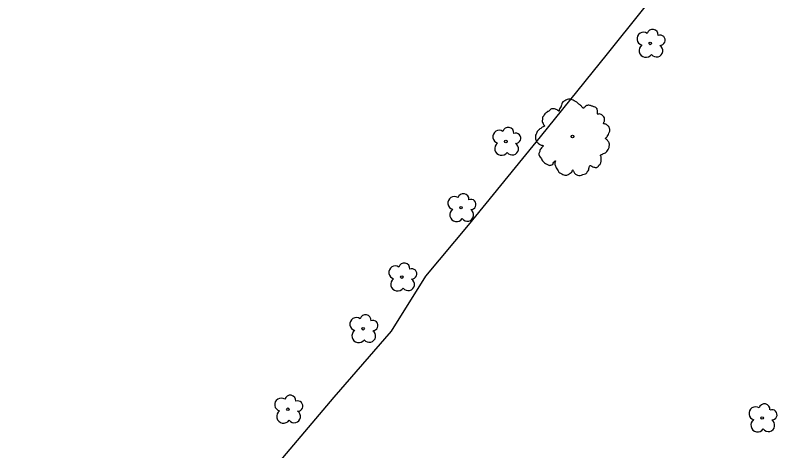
# Model space of a CAD drawing. Extents: x 2076109 to 2080761, y 592812 to 596750.
# Drawn here: x 2076804.3 to 2076953.8, y 595604.1 to 595688.3 of the extents above; entities that cross this region are included whole.
import ezdxf

# ---------------------------------------------------------------- set-up
doc = ezdxf.new("R2010")
doc.units = 0
doc.layers.add('RD_EX_H2O', color=7, linetype='Continuous')
doc.layers.add('RD_EX_VEG', color=7, linetype='Continuous')

msp = doc.modelspace()

# ---------------------------------------------------------------- linework, layer by layer
at = {"layer": 'RD_EX_H2O'}
msp.add_lwpolyline([(2076953.18, 595787.61), (2076953.11, 595768.11), (2076952.56, 595756.13), (2076952.64, 595748.41), (2076952.76, 595745.08), (2076953.8, 595742.99), (2076953.36, 595730.22), (2076953.03, 595725.71), (2076951.39, 595721.38), (2076949.37, 595718.3), (2076942.5, 595711.04), (2076932.67, 595698.19), (2076918.85, 595680.89), (2076905.91, 595664.86), (2076891.97, 595647.71), (2076883.67, 595637.84), (2076877.03, 595627.21), (2076865.95, 595614.44), (2076853.87, 595600.18), (2076844.92, 595587.87), (2076832.87, 595574.13), (2076822.92, 595563.08), (2076804.28, 595545.77)], dxfattribs=at)
msp.add_lwpolyline([(2076953.18, 595787.61), (2076953.11, 595768.11), (2076952.56, 595756.13), (2076952.64, 595748.41), (2076952.76, 595745.08), (2076953.8, 595742.99), (2076953.36, 595730.22), (2076953.03, 595725.71), (2076951.39, 595721.38), (2076949.37, 595718.3), (2076942.5, 595711.04), (2076932.67, 595698.19), (2076918.85, 595680.89), (2076905.91, 595664.86), (2076891.97, 595647.71), (2076883.67, 595637.84), (2076877.03, 595627.21), (2076865.95, 595614.44), (2076853.87, 595600.18), (2076844.92, 595587.87), (2076832.87, 595574.13), (2076822.92, 595563.08), (2076804.28, 595545.77)], dxfattribs=at)
at = {"layer": 'RD_EX_VEG'}
for centre, radius in [((2076927.21, 595682.92), 0.25), ((2076927.21, 595682.92), 0.25), ((2076912.16, 595664.9), 0.25), ((2076912.16, 595664.9), 0.25), ((2076912.14, 595664.89), 0.0001), ((2076912.14, 595664.89), 0.0001), ((2076899.26, 595663.94), 0.25), ((2076899.26, 595663.94), 0.25), ((2076890.57, 595651.12), 0.25), ((2076890.57, 595651.12), 0.25), ((2076879.12, 595637.68), 0.25), ((2076879.12, 595637.68), 0.25), ((2076871.6, 595627.68), 0.25), ((2076871.6, 595627.68), 0.25), ((2076857.05, 595612.09), 0.25), ((2076857.05, 595612.09), 0.25), ((2076948.87, 595610.4), 0.25), ((2076948.87, 595610.4), 0.25)]:
    msp.add_circle(centre, radius, dxfattribs=at)
for centre, radius, start, end in [((2076927.66, 595684.57), 1.08, 354.6037, 164.3834), ((2076927.66, 595684.57), 1.08, 354.6037, 164.3834), ((2076925.91, 595683.82), 1.26, 56.0792, 254.3614), ((2076925.91, 595683.82), 1.26, 56.0792, 254.3614), ((2076929.11, 595683.54), 0.995, 268.39, 111.6741), ((2076929.11, 595683.54), 0.995, 268.39, 111.6741), ((2076926.36, 595681.55), 1.32, 126.51, 325.3863), ((2076926.36, 595681.55), 1.32, 126.51, 325.3863), ((2076928.43, 595681.52), 1.22, 216.1941, 57.732), ((2076928.43, 595681.52), 1.22, 216.1941, 57.732), ((2076897.97, 595664.84), 1.26, 56.0792, 254.3614), ((2076897.97, 595664.84), 1.26, 56.0792, 254.3614), ((2076899.71, 595665.59), 1.08, 354.6037, 164.3834), ((2076899.71, 595665.59), 1.08, 354.6037, 164.3834), ((2076901.16, 595664.56), 0.995, 268.39, 111.6741), ((2076901.16, 595664.56), 0.995, 268.39, 111.6741), ((2076898.41, 595662.57), 1.32, 126.51, 325.3863), ((2076898.41, 595662.57), 1.32, 126.51, 325.3863), ((2076900.48, 595662.54), 1.22, 216.1941, 57.732), ((2076900.48, 595662.54), 1.22, 216.1941, 57.732), ((2076889.28, 595652.01), 1.26, 56.0792, 254.3614), ((2076889.28, 595652.01), 1.26, 56.0792, 254.3614), ((2076891.02, 595652.76), 1.08, 354.6037, 164.3834), ((2076891.02, 595652.76), 1.08, 354.6037, 164.3834), ((2076892.47, 595651.74), 0.995, 268.39, 111.6741), ((2076892.47, 595651.74), 0.995, 268.39, 111.6741), ((2076889.72, 595649.74), 1.32, 126.51, 325.3863), ((2076889.72, 595649.74), 1.32, 126.51, 325.3863), ((2076891.79, 595649.71), 1.22, 216.1941, 57.732), ((2076891.79, 595649.71), 1.22, 216.1941, 57.732), ((2076877.83, 595638.57), 1.26, 56.0792, 254.3614), ((2076877.83, 595638.57), 1.26, 56.0792, 254.3614), ((2076879.57, 595639.33), 1.08, 354.6037, 164.3834), ((2076879.57, 595639.33), 1.08, 354.6037, 164.3834), ((2076881.02, 595638.3), 0.995, 268.39, 111.6741), ((2076881.02, 595638.3), 0.995, 268.39, 111.6741), ((2076878.27, 595636.31), 1.32, 126.51, 325.3863), ((2076878.27, 595636.31), 1.32, 126.51, 325.3863), ((2076880.34, 595636.28), 1.22, 216.1941, 57.732), ((2076880.34, 595636.28), 1.22, 216.1941, 57.732), ((2076872.06, 595629.32), 1.08, 354.6037, 164.3834), ((2076872.06, 595629.32), 1.08, 354.6037, 164.3834), ((2076870.31, 595628.57), 1.26, 56.0792, 254.3614), ((2076870.31, 595628.57), 1.26, 56.0792, 254.3614), ((2076873.5, 595628.3), 0.995, 268.39, 111.6741), ((2076873.5, 595628.3), 0.995, 268.39, 111.6741), ((2076870.76, 595626.3), 1.32, 126.51, 325.3863), ((2076870.76, 595626.3), 1.32, 126.51, 325.3863), ((2076872.82, 595626.27), 1.22, 216.1941, 57.732), ((2076872.82, 595626.27), 1.22, 216.1941, 57.732), ((2076855.75, 595612.99), 1.26, 56.0792, 254.3614), ((2076855.75, 595612.99), 1.26, 56.0792, 254.3614), ((2076857.5, 595613.74), 1.08, 354.6037, 164.3834), ((2076857.5, 595613.74), 1.08, 354.6037, 164.3834), ((2076858.94, 595612.71), 0.995, 268.39, 111.6741), ((2076858.94, 595612.71), 0.995, 268.39, 111.6741), ((2076947.58, 595611.29), 1.26, 56.0792, 254.3614), ((2076947.58, 595611.29), 1.26, 56.0792, 254.3614), ((2076949.32, 595612.05), 1.08, 354.6037, 164.3834), ((2076949.32, 595612.05), 1.08, 354.6037, 164.3834), ((2076856.2, 595610.72), 1.32, 126.51, 325.3863), ((2076856.2, 595610.72), 1.32, 126.51, 325.3863), ((2076858.27, 595610.69), 1.22, 216.1941, 57.732), ((2076858.27, 595610.69), 1.22, 216.1941, 57.732), ((2076950.77, 595611.02), 0.995, 268.39, 111.6741), ((2076950.77, 595611.02), 0.995, 268.39, 111.6741), ((2076948.02, 595609.02), 1.32, 126.51, 325.3863), ((2076948.02, 595609.02), 1.32, 126.51, 325.3863), ((2076950.09, 595609), 1.22, 216.1941, 57.732), ((2076950.09, 595609), 1.22, 216.1941, 57.732)]:
    msp.add_arc(centre, radius, start, end, dxfattribs=at)
for points in [[(2076916.91, 595670.28), (2076916.69, 595670.49), (2076916.38, 595670.62), (2076916.13, 595670.71), (2076915.91, 595670.8), (2076915.67, 595670.87), (2076915.33, 595670.93), (2076915.03, 595670.92), (2076914.77, 595670.81), (2076914.59, 595670.67), (2076914.37, 595670.5), (2076914.26, 595670.36), (2076914.15, 595670.42), (2076914.05, 595670.54), (2076913.91, 595670.76), (2076913.72, 595670.92), (2076913.53, 595671.08), (2076913.24, 595671.29), (2076912.98, 595671.52), (2076912.74, 595671.66), (2076912.46, 595671.83), (2076912.09, 595671.98), (2076911.74, 595672.11), (2076911.35, 595672.11), (2076910.85, 595671.91), (2076910.53, 595671.73), (2076910.26, 595671.63), (2076910.08, 595671.19), (2076909.99, 595670.81), (2076909.87, 595670.65), (2076909.66, 595670.27), (2076909.59, 595670.04), (2076909.55, 595669.8), (2076909.48, 595669.83), (2076909.16, 595670.04), (2076908.87, 595670.16), (2076908.4, 595670.26), (2076908.08, 595670.23), (2076907.8, 595670.05), (2076907.55, 595669.8), (2076907.34, 595669.71), (2076907.11, 595669.55), (2076907.04, 595669.51), (2076906.79, 595669.3), (2076906.58, 595668.89), (2076906.37, 595668.61), (2076906.32, 595668.35), (2076906.32, 595668.12), (2076906.29, 595667.82), (2076906.45, 595667.39), (2076906.63, 595667.1), (2076906.77, 595666.96), (2076906.31, 595666.69), (2076906.05, 595666.45), (2076905.69, 595666.23), (2076905.65, 595666.17), (2076905.3, 595665.84), (2076905.2, 595665.5), (2076905.02, 595665.16), (2076905.01, 595664.88), (2076905.02, 595664.47), (2076905.12, 595664.09), (2076905.42, 595663.67), (2076905.74, 595663.43), (2076906.29, 595663.19), (2076906.53, 595663.09), (2076906.4, 595662.97), (2076906.18, 595662.67), (2076905.9, 595662.35), (2076905.81, 595662), (2076905.7, 595661.73), (2076905.66, 595661.44), (2076905.76, 595661.06), (2076906.01, 595660.74), (2076906.24, 595660.35), (2076906.53, 595660), (2076906.9, 595659.66), (2076907.45, 595659.39), (2076907.74, 595659.3), (2076907.93, 595659.37), (2076908.33, 595659.53), (2076908.44, 595659.73), (2076908.84, 595660.17), (2076908.81, 595659.98), (2076908.71, 595659.6), (2076908.9, 595659.04), (2076909.09, 595658.65), (2076909.36, 595658.23), (2076909.53, 595657.98), (2076909.95, 595657.73), (2076910.28, 595657.54), (2076910.65, 595657.39), (2076911.05, 595657.41), (2076911.36, 595657.51), (2076911.58, 595657.68), (2076911.88, 595657.92), (2076912.03, 595658.02)], [(2076916.91, 595670.28), (2076916.69, 595670.49), (2076916.38, 595670.62), (2076916.13, 595670.71), (2076915.91, 595670.8), (2076915.67, 595670.87), (2076915.33, 595670.93), (2076915.03, 595670.92), (2076914.77, 595670.81), (2076914.59, 595670.67), (2076914.37, 595670.5), (2076914.26, 595670.36), (2076914.15, 595670.42), (2076914.05, 595670.54), (2076913.91, 595670.76), (2076913.72, 595670.92), (2076913.53, 595671.08), (2076913.24, 595671.29), (2076912.98, 595671.52), (2076912.74, 595671.66), (2076912.46, 595671.83), (2076912.09, 595671.98), (2076911.74, 595672.11), (2076911.35, 595672.11), (2076910.85, 595671.91), (2076910.53, 595671.73), (2076910.26, 595671.63), (2076910.08, 595671.19), (2076909.99, 595670.81), (2076909.87, 595670.65), (2076909.66, 595670.27), (2076909.59, 595670.04), (2076909.55, 595669.8), (2076909.48, 595669.83), (2076909.16, 595670.04), (2076908.87, 595670.16), (2076908.4, 595670.26), (2076908.08, 595670.23), (2076907.8, 595670.05), (2076907.55, 595669.8), (2076907.34, 595669.71), (2076907.11, 595669.55), (2076907.04, 595669.51), (2076906.79, 595669.3), (2076906.58, 595668.89), (2076906.37, 595668.61), (2076906.32, 595668.35), (2076906.32, 595668.12), (2076906.29, 595667.82), (2076906.45, 595667.39), (2076906.63, 595667.1), (2076906.77, 595666.96), (2076906.31, 595666.69), (2076906.05, 595666.45), (2076905.69, 595666.23), (2076905.65, 595666.17), (2076905.3, 595665.84), (2076905.2, 595665.5), (2076905.02, 595665.16), (2076905.01, 595664.88), (2076905.02, 595664.47), (2076905.12, 595664.09), (2076905.42, 595663.67), (2076905.74, 595663.43), (2076906.29, 595663.19), (2076906.53, 595663.09), (2076906.4, 595662.97), (2076906.18, 595662.67), (2076905.9, 595662.35), (2076905.81, 595662), (2076905.7, 595661.73), (2076905.66, 595661.44), (2076905.76, 595661.06), (2076906.01, 595660.74), (2076906.24, 595660.35), (2076906.53, 595660), (2076906.9, 595659.66), (2076907.45, 595659.39), (2076907.74, 595659.3), (2076907.93, 595659.37), (2076908.33, 595659.53), (2076908.44, 595659.73), (2076908.84, 595660.17), (2076908.81, 595659.98), (2076908.71, 595659.6), (2076908.9, 595659.04), (2076909.09, 595658.65), (2076909.36, 595658.23), (2076909.53, 595657.98), (2076909.95, 595657.73), (2076910.28, 595657.54), (2076910.65, 595657.39), (2076911.05, 595657.41), (2076911.36, 595657.51), (2076911.58, 595657.68), (2076911.88, 595657.92), (2076912.03, 595658.02)], [(2076912.03, 595658.02), (2076912.09, 595658.2), (2076912.21, 595658.43), (2076912.25, 595658.36), (2076912.35, 595658.21), (2076912.48, 595657.93), (2076912.6, 595657.73), (2076912.87, 595657.54), (2076913.14, 595657.44), (2076913.66, 595657.36), (2076914.18, 595657.54), (2076914.65, 595657.67), (2076914.92, 595657.86), (2076915.02, 595658.07), (2076915.33, 595658.47), (2076915.34, 595658.78), (2076915.38, 595658.91), (2076915.56, 595659.28), (2076915.65, 595659.27), (2076915.89, 595659.13), (2076916.26, 595658.98), (2076916.55, 595658.9), (2076916.84, 595658.89), (2076917.04, 595659.01), (2076917.28, 595659.33), (2076917.58, 595659.6), (2076917.62, 595659.77), (2076917.64, 595659.95), (2076917.71, 595660.15), (2076917.69, 595660.36), (2076917.71, 595660.54), (2076917.7, 595660.68), (2076917.7, 595660.87), (2076917.65, 595661.08), (2076917.57, 595661.22), (2076917.63, 595661.36), (2076917.87, 595661.42), (2076917.97, 595661.46), (2076918.14, 595661.62), (2076918.54, 595661.74), (2076918.83, 595662.01), (2076919.07, 595662.37), (2076919.21, 595662.61), (2076919.28, 595662.92), (2076919.29, 595663.23), (2076919.3, 595663.45), (2076919.25, 595663.66), (2076919.08, 595663.96), (2076918.93, 595664.16), (2076918.66, 595664.39), (2076918.54, 595664.56), (2076918.59, 595664.58), (2076918.69, 595664.69), (2076918.87, 595664.9), (2076919.1, 595665.29), (2076919.31, 595665.77), (2076919.33, 595665.79), (2076919.41, 595666.05), (2076919.37, 595666.34), (2076919.3, 595666.53), (2076919.23, 595666.76), (2076919.06, 595666.94), (2076918.83, 595667.13), (2076918.59, 595667.27), (2076918.37, 595667.33), (2076918.15, 595667.34), (2076918.19, 595667.51), (2076918.31, 595667.8), (2076918.37, 595667.95), (2076918.37, 595668.18), (2076918.33, 595668.48), (2076918.07, 595668.86), (2076917.54, 595669.21), (2076917.18, 595669.25), (2076916.96, 595669.22), (2076917, 595669.34), (2076916.98, 595669.63), (2076917.01, 595669.82), (2076916.96, 595670.03), (2076916.91, 595670.2), (2076916.87, 595670.31)], [(2076912.03, 595658.02), (2076912.09, 595658.2), (2076912.21, 595658.43), (2076912.25, 595658.36), (2076912.35, 595658.21), (2076912.48, 595657.93), (2076912.6, 595657.73), (2076912.87, 595657.54), (2076913.14, 595657.44), (2076913.66, 595657.36), (2076914.18, 595657.54), (2076914.65, 595657.67), (2076914.92, 595657.86), (2076915.02, 595658.07), (2076915.33, 595658.47), (2076915.34, 595658.78), (2076915.38, 595658.91), (2076915.56, 595659.28), (2076915.65, 595659.27), (2076915.89, 595659.13), (2076916.26, 595658.98), (2076916.55, 595658.9), (2076916.84, 595658.89), (2076917.04, 595659.01), (2076917.28, 595659.33), (2076917.58, 595659.6), (2076917.62, 595659.77), (2076917.64, 595659.95), (2076917.71, 595660.15), (2076917.69, 595660.36), (2076917.71, 595660.54), (2076917.7, 595660.68), (2076917.7, 595660.87), (2076917.65, 595661.08), (2076917.57, 595661.22), (2076917.63, 595661.36), (2076917.87, 595661.42), (2076917.97, 595661.46), (2076918.14, 595661.62), (2076918.54, 595661.74), (2076918.83, 595662.01), (2076919.07, 595662.37), (2076919.21, 595662.61), (2076919.28, 595662.92), (2076919.29, 595663.23), (2076919.3, 595663.45), (2076919.25, 595663.66), (2076919.08, 595663.96), (2076918.93, 595664.16), (2076918.66, 595664.39), (2076918.54, 595664.56), (2076918.59, 595664.58), (2076918.69, 595664.69), (2076918.87, 595664.9), (2076919.1, 595665.29), (2076919.31, 595665.77), (2076919.33, 595665.79), (2076919.41, 595666.05), (2076919.37, 595666.34), (2076919.3, 595666.53), (2076919.23, 595666.76), (2076919.06, 595666.94), (2076918.83, 595667.13), (2076918.59, 595667.27), (2076918.37, 595667.33), (2076918.15, 595667.34), (2076918.19, 595667.51), (2076918.31, 595667.8), (2076918.37, 595667.95), (2076918.37, 595668.18), (2076918.33, 595668.48), (2076918.07, 595668.86), (2076917.54, 595669.21), (2076917.18, 595669.25), (2076916.96, 595669.22), (2076917, 595669.34), (2076916.98, 595669.63), (2076917.01, 595669.82), (2076916.96, 595670.03), (2076916.91, 595670.2), (2076916.87, 595670.31)]]:
    msp.add_spline(points, degree=3, dxfattribs=at)

doc.saveas('drawing.dxf')
